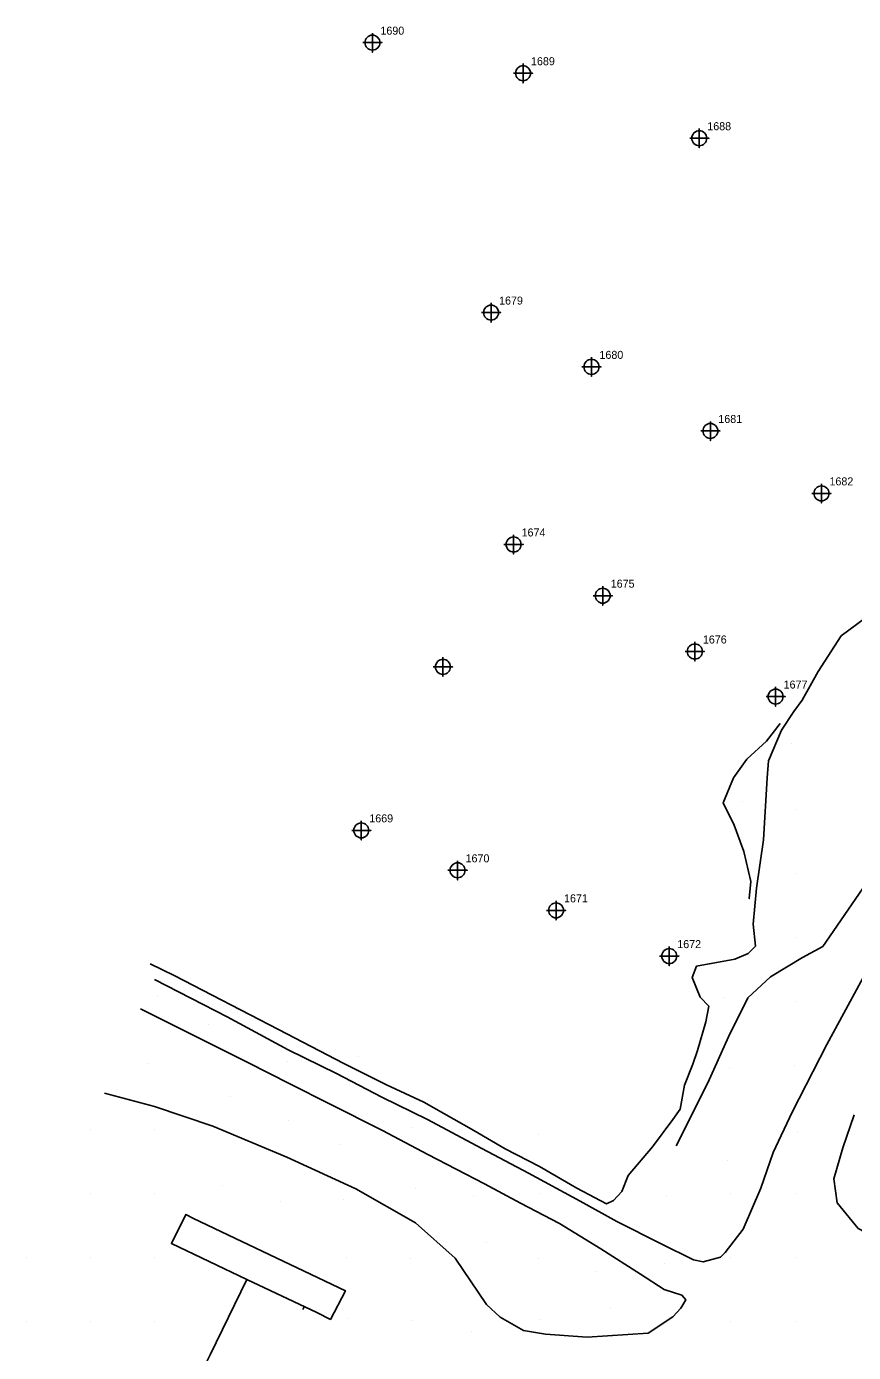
# Model space of a CAD drawing. Extents: x 2062781 to 2066835, y 358981 to 366501.
# Drawn here: x 2063143.9 to 2063402.2, y 360216.7 to 360630.9 of the extents above; entities that cross this region are included whole.
import ezdxf

# ---------------------------------------------------------------- set-up
doc = ezdxf.new("R2010")
doc.units = 0
for name, color, linetype in [('Exist DTM Regular Point CELL', 7, 'Continuous'), ('Exist DTM Regular Point Cogo Number', 7, 'Continuous'), ('PH Exist DTM Breakline', 7, 'Continuous'), ('PH Exist DTM Point', 7, 'Continuous')]:
    doc.layers.add(name, color=color, linetype=linetype)

msp = doc.modelspace()

# ---------------------------------------------------------------- linework, layer by layer
at = {"layer": 'Exist DTM Regular Point CELL'}
for points in [[(2063251.93, 360628.86), (2063251.93, 360622.86), (2063251.93, 360625.86), (2063254.93, 360625.86), (2063248.93, 360625.86)], [(2063298.96, 360619.31), (2063298.96, 360613.31), (2063298.96, 360616.31), (2063301.96, 360616.31), (2063295.96, 360616.31)], [(2063354.02, 360599.01), (2063354.02, 360593.01), (2063354.02, 360596.01), (2063357.02, 360596.01), (2063351.02, 360596.01)], [(2063288.99, 360544.55), (2063288.99, 360538.55), (2063288.99, 360541.55), (2063291.99, 360541.55), (2063285.99, 360541.55)], [(2063320.34, 360527.59), (2063320.34, 360521.59), (2063320.34, 360524.59), (2063323.34, 360524.59), (2063317.34, 360524.59)], [(2063357.47, 360507.57), (2063357.47, 360501.57), (2063357.47, 360504.57), (2063360.47, 360504.57), (2063354.47, 360504.57)], [(2063392.18, 360488.07), (2063392.18, 360482.07), (2063392.18, 360485.07), (2063395.18, 360485.07), (2063389.18, 360485.07)], [(2063296.02, 360472.11), (2063296.02, 360466.11), (2063296.02, 360469.11), (2063299.02, 360469.11), (2063293.02, 360469.11)], [(2063323.86, 360456.12), (2063323.86, 360450.12), (2063323.86, 360453.12), (2063326.86, 360453.12), (2063320.86, 360453.12)], [(2063352.64, 360438.68), (2063352.64, 360432.68), (2063352.64, 360435.68), (2063355.64, 360435.68), (2063349.64, 360435.68)], [(2063273.95, 360433.88), (2063273.95, 360427.88), (2063273.95, 360430.88), (2063276.95, 360430.88), (2063270.95, 360430.88)], [(2063377.86, 360424.6), (2063377.86, 360418.6), (2063377.86, 360421.6), (2063380.86, 360421.6), (2063374.86, 360421.6)], [(2063248.45, 360382.81), (2063248.45, 360376.81), (2063248.45, 360379.81), (2063251.45, 360379.81), (2063245.45, 360379.81)], [(2063278.52, 360370.33), (2063278.52, 360364.33), (2063278.52, 360367.33), (2063281.52, 360367.33), (2063275.52, 360367.33)], [(2063309.28, 360357.83), (2063309.28, 360351.83), (2063309.28, 360354.83), (2063312.28, 360354.83), (2063306.28, 360354.83)], [(2063344.64, 360343.53), (2063344.64, 360337.53), (2063344.64, 360340.53), (2063347.64, 360340.53), (2063341.64, 360340.53)]]:
    msp.add_lwpolyline(points, dxfattribs=at)
for centre in [(2063251.93, 360625.86), (2063298.96, 360616.31), (2063354.02, 360596.01), (2063288.99, 360541.55), (2063320.34, 360524.59), (2063357.47, 360504.57), (2063392.18, 360485.07), (2063296.02, 360469.11), (2063323.86, 360453.12), (2063352.64, 360435.68), (2063273.95, 360430.88), (2063377.86, 360421.6), (2063248.45, 360379.81), (2063278.52, 360367.33), (2063309.28, 360354.83), (2063344.64, 360340.53)]:
    msp.add_circle(centre, 2.34, dxfattribs=at)
at = {"layer": 'PH Exist DTM Breakline'}
for points in [[(2063514.24, 360517.45), (2063506.81, 360504.26), (2063498.88, 360489.63), (2063491.1, 360476.82), (2063484.14, 360464.66), (2063474.28, 360447.48), (2063465.28, 360432.44), (2063456.53, 360417.68), (2063439.65, 360392.9), (2063428.77, 360375.55), (2063417.26, 360355.3), (2063404.49, 360332.55), (2063393.83, 360312.89), (2063383, 360291.8), (2063377.12, 360279.21)], [(2063182.52, 360338.12), (2063189.96, 360334.51), (2063222.61, 360317.59), (2063242.96, 360307.01), (2063256.34, 360300.3), (2063268, 360294.89), (2063283.64, 360286.07), (2063293.43, 360280.29), (2063304.09, 360274.83), (2063315.81, 360268.09), (2063325, 360263.18), (2063327.23, 360264.18), (2063329.85, 360267.03), (2063331.84, 360272.01), (2063339.39, 360280.95), (2063345.76, 360289.48), (2063348.02, 360292.74), (2063349.41, 360300.21), (2063351.99, 360306.74), (2063353.51, 360311.06), (2063356.02, 360320.04), (2063357.02, 360324.85), (2063354.31, 360327.72), (2063351.79, 360333.9), (2063353.14, 360337.35), (2063365.14, 360339.62), (2063369.33, 360341.3), (2063371.59, 360343.64), (2063370.85, 360350.47), (2063371.92, 360361.78), (2063374.1, 360376.87), (2063375.23, 360396.24), (2063375.61, 360401.51), (2063379.71, 360411.07), (2063383.53, 360416.91), (2063386.11, 360420.43), (2063391.14, 360429.46), (2063398.3, 360440.53), (2063408.35, 360447.99)], [(2063438.56, 360448.74), (2063444.7, 360438.73), (2063448.43, 360424.7), (2063437.24, 360410.44), (2063424.26, 360391.31), (2063410.68, 360369.9), (2063392.58, 360343.54), (2063386.22, 360340.15), (2063376.27, 360334.08), (2063369.21, 360327.51), (2063363.12, 360315.35), (2063356.67, 360300.9), (2063346.83, 360281.27)], [(2063369.75, 360359.52), (2063369.64, 360358.51), (2063370.07, 360363.86), (2063367.88, 360373.22), (2063364.88, 360381.47), (2063361.48, 360388.44), (2063364.68, 360396.18), (2063368.9, 360402.09), (2063375.04, 360407.67), (2063379.32, 360413.17)], [(2063183.87, 360333.23), (2063206.51, 360321.6), (2063225.65, 360311.23), (2063240.69, 360303.82), (2063254.9, 360296.43), (2063269.09, 360289.45), (2063284.3, 360281.41), (2063300.63, 360272.72), (2063316.86, 360263.94), (2063328.27, 360257.59), (2063342.1, 360250.67), (2063352.16, 360245.68), (2063355.26, 360245.02), (2063360.63, 360246.51)], [(2063345.76, 360227.89), (2063348.28, 360230.53), (2063349.81, 360233.18), (2063348.58, 360234.63), (2063343.05, 360236.44), (2063335.67, 360241.17), (2063323.25, 360249.09), (2063310.31, 360256.96), (2063298.14, 360263.41), (2063286.94, 360269.35), (2063269.28, 360278.61), (2063255.08, 360286.09), (2063238.28, 360294.51), (2063226.33, 360300.51), (2063212.76, 360307.43), (2063200.91, 360313.33), (2063179.46, 360324.1)], [(2063168.27, 360297.76), (2063183.91, 360293.59), (2063202.03, 360287.44), (2063225.18, 360277.69), (2063246.72, 360267.82), (2063265.37, 360257.26), (2063277.79, 360246.22), (2063287.51, 360231.67), (2063291.79, 360227.73), (2063299.09, 360223.63), (2063305.96, 360222.45), (2063319.01, 360221.47), (2063338.1, 360222.72), (2063345.76, 360227.89)], [(2063447.59, 360268.91), (2063440.73, 360260.51), (2063430.71, 360253.33), (2063420.92, 360250.62), (2063412.35, 360250.89), (2063403.66, 360255.43), (2063397.05, 360263.44), (2063396.07, 360270.97), (2063398.88, 360280.65), (2063402.4, 360290.93)], [(2063377.12, 360279.21), (2063373.23, 360268.06), (2063367.76, 360255.27), (2063362.13, 360247.92), (2063360.63, 360246.51)], [(2063212.71, 360239.55), (2063189.13, 360250.8), (2063193.66, 360259.85), (2063196.04, 360258.62), (2063243.48, 360235.99), (2063238.82, 360227.05), (2063234.53, 360229.2), (2063212.71, 360239.55)], [(2063299.3, 360171.07), (2063294.12, 360164.71), (2063285.5, 360157.58), (2063276.88, 360154.73), (2063267.6, 360156.44), (2063257.69, 360161.09), (2063245.74, 360167.22), (2063232.16, 360175.01), (2063219.49, 360182.25), (2063210.23, 360187), (2063201.67, 360193.29), (2063195.24, 360199.19), (2063195.65, 360201.53), (2063196.31, 360206.22), (2063201.25, 360215.98), (2063212.71, 360239.55)], [(2063230.24, 360230.16), (2063230.65, 360230.98)]]:
    msp.add_lwpolyline(points, dxfattribs=at)
at = {"layer": 'PH Exist DTM Point'}
for p, q in [((2063382.74, 360406.9), (2063382.74, 360406.9)), ((2063367.63, 360388.68), (2063367.63, 360388.68)), ((2063383.92, 360386.29), (2063383.92, 360386.29)), ((2063383.92, 360366.29), (2063383.92, 360366.29)), ((2063383.92, 360346.29), (2063383.92, 360346.29)), ((2063184.91, 360327.93), (2063184.91, 360327.93)), ((2063361.99, 360327.75), (2063361.99, 360327.75)), ((2063383.92, 360326.29), (2063383.92, 360326.29)), ((2063200.81, 360319.04), (2063200.81, 360319.04)), ((2063225.37, 360307.52), (2063225.37, 360307.52)), ((2063247.73, 360309.09), (2063247.73, 360309.09)), ((2063181.9, 360306.91), (2063181.9, 360306.91)), ((2063363.52, 360305.49), (2063363.52, 360305.49)), ((2063383.9, 360306.3), (2063383.9, 360306.3)), ((2063207.68, 360296.81), (2063207.68, 360296.81)), ((2063163.92, 360286.29), (2063163.92, 360286.29)), ((2063183.92, 360286.29), (2063183.92, 360286.29)), ((2063225.83, 360289.09), (2063225.83, 360289.09)), ((2063264.26, 360286.99), (2063264.26, 360286.99)), ((2063303.83, 360284.78), (2063303.83, 360284.78)), ((2063384.75, 360285.87), (2063384.75, 360285.87)), ((2063241.81, 360281.65), (2063241.81, 360281.65)), ((2063362.75, 360276.59), (2063362.75, 360276.59)), ((2063163.9, 360266.26), (2063163.9, 360266.26)), ((2063183.93, 360266.25), (2063183.93, 360266.25)), ((2063205.2, 360268.85), (2063205.2, 360268.85)), ((2063265.48, 360267.99), (2063265.48, 360267.99)), ((2063283.56, 360265.65), (2063283.56, 360265.65)), ((2063303.97, 360266.39), (2063303.97, 360266.39)), ((2063343.72, 360265.91), (2063343.72, 360265.91)), ((2063363.92, 360266.29), (2063363.92, 360266.29)), ((2063383.92, 360266.29), (2063383.92, 360266.29)), ((2063223.22, 360263.74), (2063223.22, 360263.74)), ((2063243.02, 360264.57), (2063243.02, 360264.57)), ((2063287.49, 360251.22), (2063287.49, 360251.22)), ((2063143.89, 360246.3), (2063143.89, 360246.3)), ((2063163.89, 360246.3), (2063163.89, 360246.3)), ((2063183.92, 360246.29), (2063183.92, 360246.29)), ((2063243.92, 360246.3), (2063243.92, 360246.3)), ((2063263.81, 360246.06), (2063263.81, 360246.06)), ((2063303.84, 360246.14), (2063303.84, 360246.14)), ((2063363.92, 360246.29), (2063363.92, 360246.29)), ((2063383.92, 360246.29), (2063383.92, 360246.29)), ((2063321.81, 360242.1), (2063321.81, 360242.1)), ((2063343.07, 360244.6), (2063343.07, 360244.6)), ((2063326.16, 360230.77), (2063326.16, 360230.77)), ((2063143.93, 360226.32), (2063143.93, 360226.32)), ((2063163.93, 360226.32), (2063163.93, 360226.32)), ((2063183.92, 360226.29), (2063183.92, 360226.29)), ((2063244.19, 360227.35), (2063244.19, 360227.35)), ((2063264.02, 360226.56), (2063264.02, 360226.56)), ((2063304.33, 360227.11), (2063304.33, 360227.11)), ((2063363.92, 360226.29), (2063363.92, 360226.29)), ((2063383.92, 360226.29), (2063383.92, 360226.29)), ((2063282.72, 360223.27), (2063282.72, 360223.27))]:
    msp.add_line(p, q, dxfattribs=at)

# ---------------------------------------------------------------- texts
at = {"layer": 'Exist DTM Regular Point Cogo Number'}
for s, p in [('1690', (2063254.43, 360628.36)), ('1690', (2063254.43, 360628.36)), ('1690', (2063254.43, 360628.36)), ('1689', (2063301.46, 360618.81)), ('1689', (2063301.46, 360618.81)), ('1689', (2063301.46, 360618.81)), ('1688', (2063356.52, 360598.51)), ('1688', (2063356.52, 360598.51)), ('1688', (2063356.52, 360598.51)), ('1679', (2063291.49, 360544.05)), ('1679', (2063291.49, 360544.05)), ('1679', (2063291.49, 360544.05)), ('1680', (2063322.84, 360527.09)), ('1680', (2063322.84, 360527.09)), ('1680', (2063322.84, 360527.09)), ('1681', (2063359.97, 360507.07)), ('1681', (2063359.97, 360507.07)), ('1681', (2063359.97, 360507.07)), ('1682', (2063394.68, 360487.57)), ('1682', (2063394.68, 360487.57)), ('1682', (2063394.68, 360487.57)), ('1674', (2063298.52, 360471.61)), ('1674', (2063298.52, 360471.61)), ('1674', (2063298.52, 360471.61)), ('1675', (2063326.36, 360455.62)), ('1675', (2063326.36, 360455.62)), ('1675', (2063326.36, 360455.62)), ('1676', (2063355.14, 360438.18)), ('1676', (2063355.14, 360438.18)), ('1676', (2063355.14, 360438.18)), ('1677', (2063380.36, 360424.1)), ('1677', (2063380.36, 360424.1)), ('1677', (2063380.36, 360424.1)), ('1669', (2063250.95, 360382.31)), ('1669', (2063250.95, 360382.31)), ('1669', (2063250.95, 360382.31)), ('1670', (2063281.02, 360369.83)), ('1670', (2063281.02, 360369.83)), ('1670', (2063281.02, 360369.83)), ('1671', (2063311.78, 360357.33)), ('1671', (2063311.78, 360357.33)), ('1671', (2063311.78, 360357.33)), ('1672', (2063347.14, 360343.03)), ('1672', (2063347.14, 360343.03)), ('1672', (2063347.14, 360343.03))]:
    msp.add_text(s, height=2.5, dxfattribs=at).set_placement(p)

doc.saveas('drawing.dxf')
